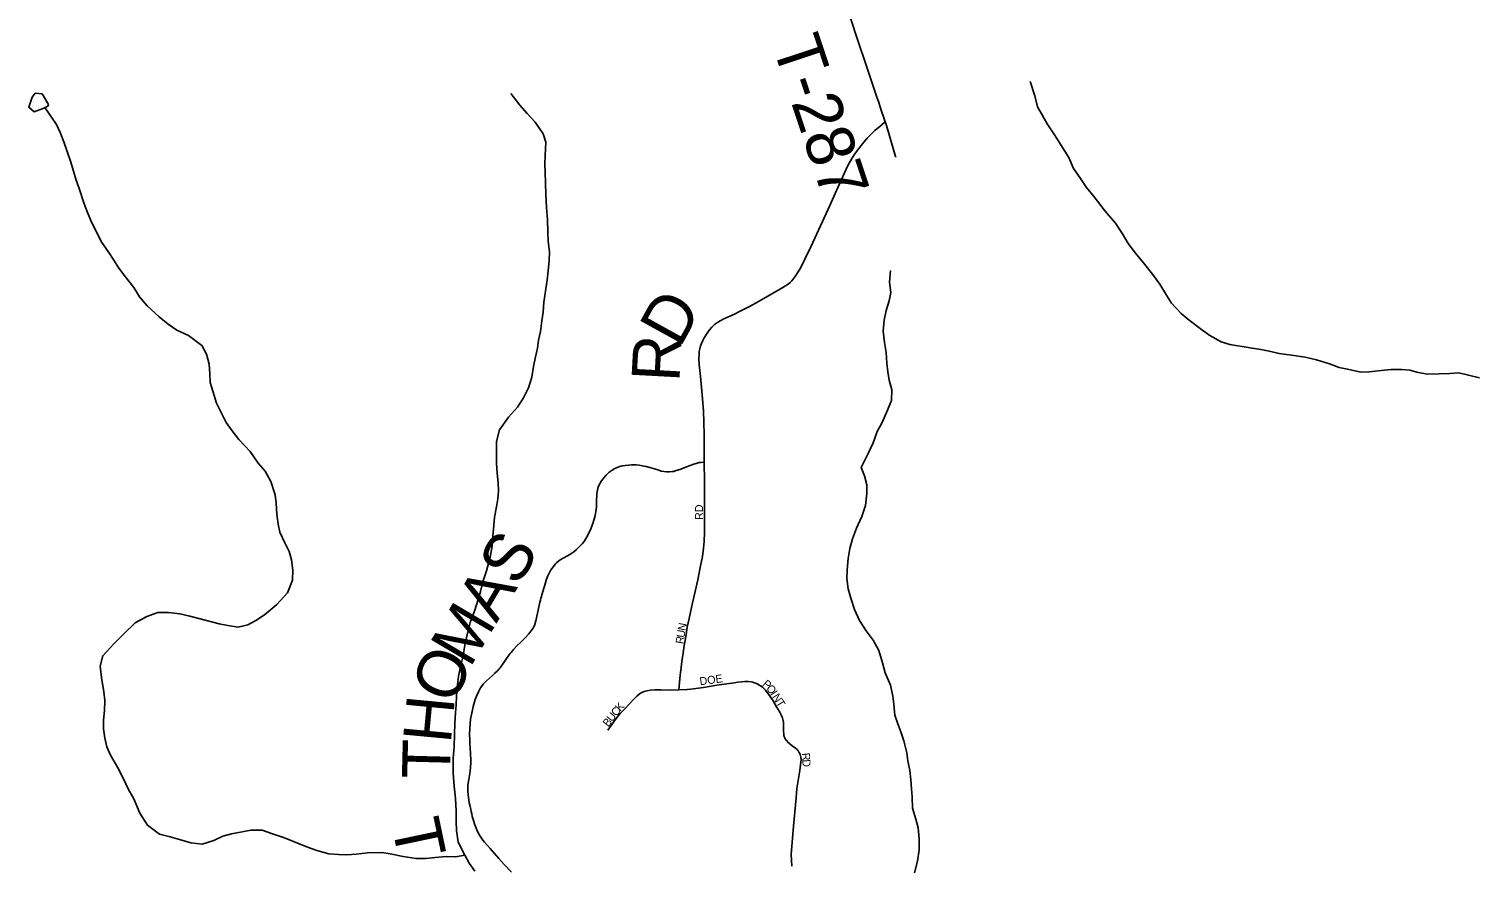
# Model space of a CAD drawing. Extents: x 1451455 to 1749751, y 218250 to 574981.
# Drawn here: x 1532064 to 1541114, y 288794 to 294037 of the extents above; entities that cross this region are included whole.
import ezdxf

# ---------------------------------------------------------------- set-up
doc = ezdxf.new("R2010")
doc.units = 0
for name, color, linetype in [('GM_X_Minor_Lake', 7, 'Continuous'), ('GM_X_Minor_River', 7, 'Continuous'), ('GM_X_Township_Road', 7, 'Continuous'), ('GM_X_Township_Road_Text', 7, 'Continuous'), ('GM_X_Township_Subdivision', 7, 'Continuous'), ('GM_X_Township_Subdivision_Text', 7, 'Continuous')]:
    doc.layers.add(name, color=color, linetype=linetype)

msp = doc.modelspace()

# ---------------------------------------------------------------- linework, layer by layer
at = {"layer": 'GM_X_Minor_Lake'}
for points in [[(1532186.7, 293565.4), (1532145.9, 293632.4), (1532103.8, 293635.2), (1532083.3, 293611.5), (1532064, 293547.7), (1532095.6, 293519), (1532129.9, 293532.4), (1532156.2, 293541.9)], [(1532156.2, 293541.9), (1532182.7, 293555.1), (1532186.7, 293565.4)]]:
    msp.add_lwpolyline(points, dxfattribs=at)
at = {"layer": 'GM_X_Minor_River'}
for points in [[(1538321.8, 293709.8), (1538350.1, 293619.1), (1538366.9, 293550.5), (1538397.9, 293495.8), (1538427, 293445.1), (1538473.8, 293376.1), (1538512.7, 293313.1), (1538563.3, 293234), (1538592.1, 293165.2), (1538631.1, 293108.3), (1538674, 293045.4), (1538721.1, 292988.3), (1538789.6, 292898.8), (1538854.3, 292823.3), (1538899.1, 292756.3), (1538934.1, 292695.5), (1538979.1, 292636.5), (1539030.1, 292575.3), (1539086.9, 292504), (1539131.8, 292443), (1539172.6, 292374.1), (1539205.7, 292323.3), (1539264.7, 292260), (1539316, 292216.9), (1539393.1, 292159.3), (1539444.6, 292122.2), (1539516, 292082.8), (1539569.9, 292065.7), (1539695.8, 292045.3), (1539763.8, 292034), (1539815.8, 292023), (1539877.7, 292009.8), (1539955.7, 291998.3), (1540039.8, 291986.7), (1540111.6, 291969.3), (1540191.4, 291943.8), (1540253.1, 291920.6), (1540305.1, 291911.6), (1540389, 291892), (1540439.2, 291895), (1540515.6, 291903.6), (1540577.9, 291908.5), (1540642.1, 291909.3), (1540694.1, 291904.3), (1540746, 291889.3), (1540804, 291880.2), (1540876.7, 291881.2), (1540945, 291883.7), (1541000.5, 291887.9)], [(1534850.5, 288773), (1534815.4, 288823.8), (1534788.3, 288874.5), (1534745.7, 288955.5), (1534735.1, 289028), (1534734.2, 289084.2), (1534733.4, 289150.4), (1534728.9, 289228.7), (1534722.4, 289305.1), (1534715.9, 289385.5), (1534715.7, 289477.8), (1534721.1, 289553.9), (1534724.6, 289628.1), (1534725.9, 289698.3), (1534729.2, 289762.5), (1534734.2, 289812.5), (1534735.2, 289866.7), (1534740.3, 289924.8), (1534749.6, 289990.8), (1534760.8, 290052.8), (1534778.2, 290118.7), (1534787.5, 290186.7), (1534807.1, 290268.6), (1534824.4, 290334.5), (1534849.8, 290404.3), (1534869.1, 290466.1), (1534886.2, 290522), (1534901.4, 290581.9), (1534922.8, 290651.7), (1534946.5, 290735.5), (1534959.9, 290805.5), (1534963.1, 290869.6), (1534968.4, 290933.7), (1534973.4, 290985.8), (1534986.7, 291049.8), (1534993.6, 291099.8), (1534998.6, 291149.9), (1534995.6, 291200.1), (1534990.7, 291260.4), (1534985.9, 291324.6), (1534985.4, 291398.9), (1534986.5, 291459), (1535004, 291531), (1535061.7, 291612.1), (1535117, 291673.3), (1535154.3, 291732.8), (1535185.6, 291794.4), (1535206.9, 291860.2), (1535218.2, 291928.2), (1535229.4, 291988.2), (1535242.5, 292042.1), (1535249.5, 292092.1), (1535260.5, 292146.1), (1535269.9, 292214.1), (1535276.9, 292268.2), (1535282.2, 292330.2), (1535293.8, 292412.3), (1535302.8, 292466.3), (1535308, 292526.4), (1535315.3, 292590.4), (1535316.3, 292644.6), (1535309.6, 292710.9), (1535306.7, 292769.1), (1535304.1, 292845.4), (1535297.6, 292921.8), (1535295.1, 293002), (1535292.5, 293076.3), (1535289.8, 293140.5), (1535288.8, 293192.7), (1535289.8, 293246.9), (1535295.4, 293329), (1535278.4, 293381.5), (1535227.6, 293454.6), (1535178.6, 293509.7), (1535131.4, 293560.7), (1535076.7, 293634)], [(1532519.1, 292702.7), (1532486.3, 292767.5), (1532451.6, 292840.4), (1532426.6, 292901), (1532407.6, 292951.5), (1532379.1, 293034.3), (1532356.3, 293098.9), (1532343.2, 293149.3), (1532326.2, 293203.8), (1532303.4, 293270.4), (1532282.5, 293331), (1532259.6, 293389.6), (1532236.5, 293440.1), (1532163.9, 293545.8)], [(1534788.1, 288874.9), (1534729.9, 288863.5), (1534671.8, 288866.6), (1534603.5, 288859.9), (1534547.2, 288852.9), (1534483, 288852.1), (1534403, 288865.6), (1534321.1, 288883.2), (1534269.1, 288890.2), (1534180.7, 288887.8), (1534108.4, 288881.1), (1534050.1, 288876.2), (1533998, 288877.2), (1533937.9, 288882.3), (1533864.1, 288903.8), (1533794.4, 288927.1), (1533716.7, 288958.7), (1533661, 288981.8), (1533579.3, 289009.4), (1533521.5, 289030.5), (1533451.3, 289029.8), (1533397, 289020.8), (1533330.5, 289008), (1533276.1, 288993), (1533219.4, 288966), (1533146.7, 288943.2), (1533074.7, 288950.6), (1533004.9, 288972), (1532947, 288989.1), (1532879.1, 289004.4), (1532804, 289062), (1532757.3, 289137.1), (1532718.9, 289226.1), (1532685.9, 289284.9), (1532653.2, 289355.7), (1532618.4, 289424.6), (1532573.7, 289499.7), (1532550.6, 289550.3), (1532537.6, 289604.7), (1532530.7, 289663), (1532529.7, 289717.2), (1532536.9, 289777.3), (1532538.2, 289841.4), (1532531.2, 289895.7), (1532516.8, 289984.3), (1532508.2, 290054.7), (1532525.5, 290120.6), (1532595.1, 290195.5), (1532656.5, 290256.6), (1532728, 290325.5), (1532801, 290366.2), (1532869.7, 290391), (1532935.9, 290389.8), (1533007.9, 290382.4), (1533069.8, 290367.2), (1533173.6, 290341.2), (1533253.5, 290319.7), (1533307.4, 290308.6), (1533371.4, 290299.4), (1533431.9, 290314.3), (1533482.5, 290339.5), (1533535.4, 290376.6), (1533612.9, 290441.4), (1533680.5, 290514.3), (1533712.1, 290592), (1533713.3, 290654.2), (1533704.5, 290720.5), (1533689.4, 290771), (1533662.4, 290825.7), (1533631.6, 290892.5), (1533620.5, 290942.8), (1533613.7, 291005.1), (1533609, 291073.5), (1533602, 291125.7), (1533575.5, 291208.5), (1533540.6, 291273.3), (1533497.5, 291324.3), (1533446.7, 291397.5), (1533376, 291471), (1533334.9, 291526), (1533295.7, 291576.8), (1533266.8, 291635.5), (1533235.9, 291698.3), (1533213.3, 291773), (1533196.3, 291827.5), (1533195.3, 291881.6), (1533190.5, 291941.9), (1533173.6, 292004.4), (1533144.6, 292059.1), (1533061.5, 292120.9), (1532987.9, 292154.3), (1532934.5, 292191.5), (1532877.2, 292238.6), (1532802.3, 292306.2), (1532755.3, 292363.3), (1532720.3, 292422.1), (1532665.4, 292489.3), (1532626.3, 292542.2), (1532595.2, 292593), (1532560.1, 292645.8), (1532519.1, 292702.7)], [(1537598.6, 288763.9), (1537618, 288835.8), (1537627.4, 288907.8), (1537628.7, 288976), (1537622, 289044.4), (1537607, 289098.8), (1537586.3, 289167.4), (1537583.6, 289237.7), (1537580.6, 289287.9), (1537575.6, 289344.2), (1537568.7, 289402.5), (1537557.9, 289462.9), (1537550.8, 289513.2), (1537532.2, 289587.8), (1537513.2, 289644.3), (1537494.1, 289694.8), (1537475.1, 289749.4), (1537468.4, 289817.7), (1537463.4, 289868), (1537448.6, 289936.5), (1537416, 290013.3), (1537399.2, 290075.8), (1537374.6, 290152.5), (1537339.7, 290217.4), (1537296.7, 290276.4), (1537255.8, 290341.3), (1537223, 290410.2), (1537200.3, 290480.8), (1537183.4, 290539.3), (1537174.6, 290603.7), (1537177.6, 290655.8), (1537183, 290727.9), (1537194.3, 290789.9), (1537211.5, 290849.8), (1537236.8, 290917.5), (1537270.3, 290991.1), (1537291.7, 291059), (1537301.2, 291135), (1537300.2, 291189.2), (1537285.2, 291243.7), (1537266.2, 291296.2), (1537310.1, 291387.6), (1537339.4, 291451.3), (1537364.8, 291521), (1537393.9, 291572.7), (1537429.6, 291654.3), (1537454.8, 291716), (1537456.1, 291782.2), (1537441.2, 291842.6), (1537432.2, 291895), (1537425.2, 291949.3), (1537420.5, 292015.5), (1537411.7, 292077.9), (1537403, 292148.3), (1537408.3, 292216.4), (1537421.5, 292278.3), (1537440.7, 292338.2), (1537449.8, 292390.1), (1537443, 292454.5), (1537448.4, 292528.6)], [(1541129.9, 291857.9), (1541060.2, 291873), (1541000.5, 291887.9)]]:
    msp.add_lwpolyline(points, dxfattribs=at)
at = {"layer": 'GM_X_Township_Road'}
for points in [[(1537415.8, 293455.8), (1537407, 293481), (1537390.7, 293530.7), (1537374.6, 293577.2), (1537361, 293617.6), (1537328.2, 293717.3), (1537307.5, 293779.4), (1537278, 293866.3), (1537263.2, 293909.7), (1537244.8, 293965.7), (1537198.5, 294105.5), (1537179.1, 294164.6), (1537156.8, 294229.8), (1537124, 294326), (1537108.6, 294372.7), (1537095, 294416.5), (1537073.7, 294482), (1537042.3, 294571.8), (1537017.4, 294649.9), (1537010.6, 294679.3), (1537007.5, 294708.3), (1537006.9, 294730.8)], [(1536284.9, 291330.4), (1536284.2, 291501.7), (1536282.7, 291580.5), (1536280, 291649.3), (1536274.4, 291727.8), (1536261.1, 291864.9), (1536253.7, 291939.9), (1536251.6, 291975.9), (1536251.9, 292002.1), (1536253.4, 292021.7), (1536256.2, 292037.8), (1536261.9, 292056.6), (1536266.9, 292071.1), (1536275, 292089.6), (1536285, 292107.3), (1536302, 292135.4), (1536317.4, 292156.7), (1536332.4, 292174), (1536349.3, 292189.6), (1536367.7, 292203.3), (1536384.4, 292213.6), (1536407.8, 292225.5), (1536473.4, 292255.6), (1536505.7, 292271.7), (1536566.9, 292303.2), (1536627.4, 292336), (1536774.7, 292422.1), (1536808.3, 292442.6), (1536821.4, 292452.4), (1536832.9, 292464), (1536845.2, 292479.4), (1536856.7, 292495.7), (1536867.2, 292512.1), (1536885.4, 292543.2), (1536913.6, 292598.8), (1536950.2, 292675.9), (1537010.4, 292807.1), (1537070, 292934.9), (1537112, 293027.5), (1537161.1, 293138.6), (1537182.4, 293182.9), (1537204.5, 293223.2), (1537222, 293250.9), (1537242.9, 293280.3), (1537273.2, 293319.1), (1537302.8, 293354.2), (1537327.7, 293380.3), (1537351.6, 293402.7), (1537384, 293430.4), (1537397.5, 293441.2), (1537415.8, 293455.8)], [(1537481.8, 293236.7), (1537481.7, 293237), (1537480.4, 293240.9), (1537442.5, 293369.1), (1537423.2, 293434.6), (1537415.8, 293455.8)], [(1535080.6, 288767.9), (1535035, 288814.9), (1534999.8, 288853.7), (1534945.5, 288915), (1534911, 288954.5), (1534901.1, 288967.4), (1534891.6, 288981), (1534876.1, 289006.1), (1534862.8, 289032.4), (1534854.1, 289053.6), (1534848.3, 289068.8), (1534843.8, 289084.2), (1534834.8, 289115.5), (1534830.9, 289131.3), (1534827.4, 289147.1), (1534824.7, 289159.8), (1534818.7, 289187.9), (1534816.2, 289200.6), (1534812.6, 289219.8), (1534808.1, 289252), (1534806.9, 289274.8), (1534807.1, 289294.4), (1534807.9, 289310.7), (1534812.9, 289346.3), (1534815, 289359.2), (1534819.2, 289384.6), (1534821.5, 289400.5), (1534823.3, 289419.8), (1534824.1, 289426.2), (1534825.1, 289448.9), (1534824.9, 289455.5), (1534825, 289465.3), (1534823.1, 289511.1), (1534819.9, 289570), (1534818.4, 289596.1), (1534817.6, 289628.9), (1534818.6, 289664.9), (1534821.1, 289697.6), (1534824.4, 289723.5), (1534831.3, 289762.1), (1534841, 289803.3), (1534853.7, 289847.1), (1534861.8, 289868.3), (1534873.5, 289894.8), (1534886.8, 289920.1), (1534903.3, 289943.3), (1534910.4, 289951.7), (1534922.8, 289964), (1534941.7, 289981), (1534961.4, 289997.6), (1534976.4, 290010.4), (1534992.9, 290026.2), (1535003.8, 290038.2), (1535009.8, 290045.6), (1535036.4, 290084.2), (1535048.6, 290102.6), (1535059.4, 290118.3), (1535071.4, 290133.4), (1535076.9, 290141.2), (1535085.6, 290150.9), (1535091.4, 290158.6), (1535111.7, 290179.7), (1535139.9, 290206.7), (1535162.8, 290229.4), (1535189.1, 290257.9), (1535201.6, 290273), (1535209.1, 290283.6), (1535218.6, 290300.8), (1535224.9, 290315.8), (1535231.7, 290337.6), (1535242.9, 290385.3), (1535252.6, 290433.2), (1535257.3, 290455.6), (1535260.5, 290468.3), (1535263.7, 290481), (1535266.3, 290490.5), (1535268.6, 290500), (1535275.3, 290521.8), (1535286.7, 290555.8), (1535299.1, 290599), (1535307.4, 290620.1), (1535324.1, 290651.9), (1535339.8, 290676.7), (1535354.4, 290694.1), (1535361.1, 290701.3), (1535372.9, 290711.1), (1535384.7, 290718.9), (1535429.9, 290745.6), (1535449.7, 290757.3), (1535468.5, 290770.4), (1535486.3, 290784.8), (1535505.4, 290802.7), (1535521.2, 290819.2), (1535533.4, 290834.4), (1535542.7, 290847.9), (1535549.4, 290859.1), (1535561.3, 290881.8), (1535575.7, 290913.9), (1535588.2, 290946.9), (1535596.4, 290974.7), (1535602.6, 290996.6), (1535607.6, 291022), (1535610.8, 291050.9), (1535611.9, 291086.5), (1535612.7, 291128.6), (1535614.7, 291143.7), (1535619, 291164.6), (1535624.4, 291179.1), (1535634, 291199.7), (1535642.2, 291213.6), (1535655.9, 291232), (1535671.2, 291248.8), (1535690.6, 291266.4), (1535709, 291279.8), (1535725.8, 291289.6), (1535740.5, 291297.2), (1535755.9, 291303), (1535771.3, 291306.4), (1535790.5, 291310), (1535810.2, 291312.2), (1535829.4, 291313.1), (1535844.6, 291313), (1535860, 291312.6), (1535876.9, 291311.1), (1535897.4, 291308), (1535922, 291302.8), (1535943.7, 291297.6), (1535973.8, 291288.1), (1536000.7, 291279), (1536016.2, 291274.7), (1536032.2, 291271.5), (1536048.4, 291269.5), (1536066.8, 291268.6), (1536084.4, 291270.9), (1536093.6, 291272.5), (1536103.6, 291275), (1536137.6, 291286.6), (1536173.9, 291300.7), (1536218.6, 291316.9), (1536239.4, 291323.4), (1536253.3, 291326.9), (1536264.9, 291328.8), (1536284.9, 291330.4)]]:
    msp.add_lwpolyline(points, dxfattribs=at)
at = {"layer": 'GM_X_Township_Subdivision'}
for points in [[(1536126.6, 289907.4), (1536134.4, 289999.3), (1536141, 290045.8), (1536145.4, 290085), (1536152.6, 290137), (1536157.8, 290172.5), (1536163, 290204.8), (1536170.7, 290253.3), (1536178.7, 290298.5), (1536189.3, 290353), (1536210.7, 290451.8), (1536226.7, 290521.9), (1536243.4, 290595.4), (1536260, 290672.3), (1536272.6, 290739.9), (1536279.8, 290791.8), (1536283.5, 290834.3), (1536285.7, 290889.9), (1536286.4, 290958.8), (1536285.9, 291044), (1536286.5, 291142.2), (1536286.5, 291211), (1536284.9, 291330.4)], [(1535682.3, 289654.1), (1535692.6, 289670.5), (1535716.9, 289705.3), (1535740.3, 289736.6), (1535759.1, 289758.9), (1535781.1, 289782.7), (1535821.9, 289824.6), (1535839.3, 289844), (1535862.5, 289866.7), (1535880.1, 289881.2), (1535893.8, 289890), (1535908.7, 289896.5), (1535917.5, 289899.8), (1535927.5, 289901.9), (1535946.9, 289904.9), (1535973, 289906.7), (1536012.2, 289907), (1536072.6, 289906.1), (1536126.6, 289907.4)], [(1536126.6, 289907.4), (1536176.8, 289909.7), (1536200, 289912.2), (1536279.4, 289922.4), (1536363.9, 289936.3), (1536471.1, 289950.8), (1536493.6, 289954.5), (1536516.3, 289957.9), (1536535.9, 289959.4), (1536558.8, 289958.8), (1536576.8, 289957.2), (1536587.4, 289954.6), (1536597.5, 289951.7), (1536606.1, 289948.8), (1536615.7, 289944.5), (1536632.8, 289934.9), (1536640.5, 289929.5), (1536648.5, 289923.2), (1536664.3, 289906.6), (1536679.1, 289889.1), (1536696.4, 289865.2), (1536714.3, 289837.7), (1536736.2, 289801.2), (1536746.1, 289784.4), (1536755.9, 289767.3), (1536765.3, 289750.1), (1536769.2, 289740.8), (1536772.7, 289732), (1536777.4, 289716.4), (1536779.3, 289706.1), (1536780.3, 289693.8), (1536780.1, 289667.6), (1536779.9, 289647.9), (1536781, 289631.7), (1536782.7, 289622.6), (1536784.5, 289615.8), (1536787.1, 289607.8), (1536790.8, 289600.7), (1536798.1, 289590), (1536808.8, 289577.8), (1536818.5, 289568.9), (1536836.8, 289555.7), (1536847.2, 289548.5), (1536855.5, 289541.9), (1536864.2, 289533.3), (1536870.6, 289526), (1536876.2, 289518.1), (1536880.9, 289510.1), (1536884, 289503.7), (1536889.1, 289487.4), (1536890.3, 289472.1), (1536882.6, 289403.1), (1536863.9, 289290.5), (1536858.3, 289232.7), (1536842.5, 289054.3), (1536827.4, 288878.4), (1536831.4, 288804.7)]]:
    msp.add_lwpolyline(points, dxfattribs=at)

# ---------------------------------------------------------------- texts
at = {"layer": 'GM_X_Township_Road_Text'}
for s, rotation, p in [('T-287', 288.34738, (1536707, 293938.5)), ('D', 61.11858, (1536132.2, 292039.2)), ('R', 86.9191, (1536128.7, 291827.2)), ('S', 59.41026, (1535119.4, 290546.3)), ('A', 59.41014, (1534985, 290319)), ('M', 59.4744, (1534819.7, 290038.6)), ('O', 66.34412, (1534718.1, 289805.3)), ('H', 84.64643, (1534699.8, 289566.8)), ('T', 88.52344, (1534694.3, 289347.9)), ('T', 281.86803, (1534328.5, 289069.1))]:
    msp.add_text(s, height=300, rotation=rotation, dxfattribs=at).set_placement(p)
at = {"layer": 'GM_X_Township_Subdivision_Text'}
for s, rotation, p in [('RD', 90, (1536276.9, 290968.6)), ('U', 80.75864, (1536160.2, 290230.3)), ('N', 79.33737, (1536167.2, 290273.4)), ('R', 80.76726, (1536153.8, 290191.2)), ('DOE', 7.85293, (1536258.7, 289935.1)), ('P', 318.1793, (1536644, 289937.7)), ('O', 307.10815, (1536668.5, 289916.1)), ('I', 304.08412, (1536694.7, 289881.6)), ('N', 302.68073, (1536706.8, 289863.6)), ('C', 52.13673, (1535736.1, 289737.9)), ('K', 49.18416, (1535760, 289768.6)), ('T', 302.28051, (1536730.5, 289826.7)), ('B', 52.15377, (1535684.8, 289671.9)), ('U', 52.15089, (1535709.1, 289703.1)), ('R', 276.16855, (1536893.8, 289510.8)), ('D', 270.75414, (1536898, 289472.7))]:
    msp.add_text(s, height=50, rotation=rotation, dxfattribs=at).set_placement(p)

doc.saveas('drawing.dxf')
